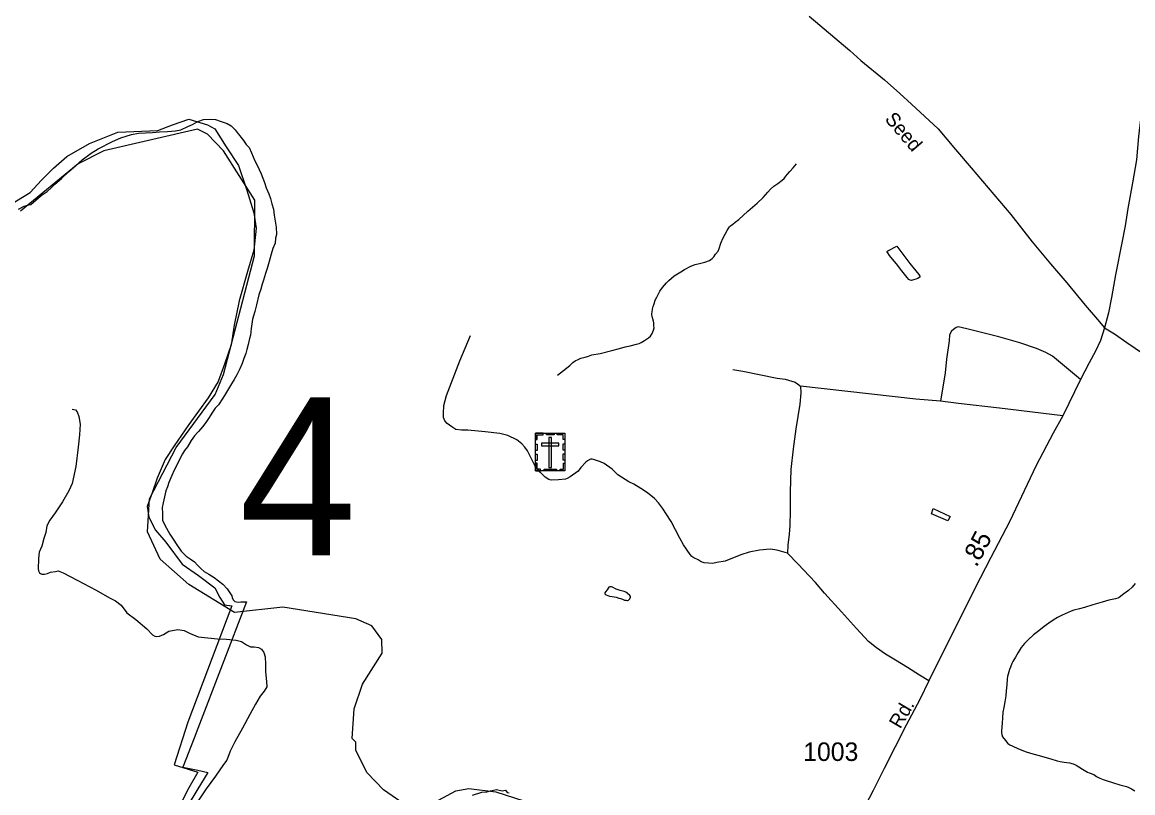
# Model space of a CAD drawing. Extents: x 2220236 to 2384410, y 720751 to 894131.
# Drawn here: x 2328894 to 2336390, y 848761 to 853962 of the extents above; entities that cross this region are included whole.
import ezdxf

# ---------------------------------------------------------------- set-up
doc = ezdxf.new("R2010")
doc.units = 0
doc.layers.add('Default', color=7, linetype='Continuous')

msp = doc.modelspace()

# ---------------------------------------------------------------- linework, layer by layer
at = {"layer": 'Default'}
for points in [[(2334204.8, 854002.7), (2334480.6, 853771.6), (2334555.2, 853702.4), (2334714.8, 853572.5), (2334816.5, 853481.1), (2334897, 853409), (2335076.3, 853241.3), (2335193.6, 853102.1), (2335299.2, 852978), (2335567.4, 852664.4), (2335711.5, 852479.9), (2335835.5, 852330.7), (2335944.4, 852201.6), (2336068.5, 852052.3), (2336151.4, 851955), (2336200, 851899.7)], [(2336515.4, 853967.9), (2336503.2, 853821.9), (2336429, 853191.2), (2336414.8, 853033.1), (2336388.6, 852876.8), (2336355.9, 852704.7), (2336337.7, 852587), (2336315.7, 852473.2), (2336273.8, 852256.9), (2336246, 852103.2), (2336225.2, 851999.1), (2336200, 851899.7)], [(2328804, 852724.7), (2328946.8, 852812.7), (2329023.7, 852895.2), (2329106.1, 852977.6), (2329194, 853054.6), (2329347.8, 853142.5), (2329540, 853219.5), (2329809.2, 853230.5), (2329908.1, 853269), (2330017.9, 853307.4), (2330144.3, 853269), (2330193.7, 853241.5), (2330270.6, 853120.5), (2330353, 852994.1), (2330408, 852834.7), (2330457.4, 852675.3), (2330473.9, 852570.8), (2330457.4, 852422.4), (2330413.5, 852279.5), (2330358.5, 852081.6), (2330325.6, 851916.7), (2330303.6, 851784.7), (2330259.6, 851652.8), (2330215.7, 851537.4), (2330149.8, 851427.4), (2330017.9, 851246), (2329919.1, 851103.1), (2329858.6, 851009.7), (2329803.7, 850883.2), (2329770.8, 850784.3), (2329737.8, 850693.5), (2329748.8, 850622.1), (2329792.7, 850534.1), (2329864.1, 850451.7), (2329974, 850303.2), (2330083.9, 850226.3), (2330193.7, 850143.8), (2330226.7, 850077.9), (2330259.6, 850028.4), (2330309.1, 850022.9), (2330012.5, 849236.8), (2329919.1, 848948.7), (2330078.4, 848899.2), (2330017.9, 848794.8), (2329946.5, 848651.9)], [(2328869.2, 852699.9), (2328908, 852720.4), (2328939.2, 852728.2), (2328952.2, 852731.4), (2329022.8, 852791.2), (2329061.5, 852818.5), (2329090.5, 852845.8), (2329113.8, 852867.8), (2329158, 852907.9), (2329205.2, 852951.3), (2329253.2, 852991.8), (2329298.8, 853032.8), (2329359, 853077.3), (2329405.8, 853107.4), (2329502.8, 853157), (2329558.5, 853180.3), (2329630.5, 853204.1), (2329678, 853212.6), (2329725.2, 853214.3), (2329773, 853217.2), (2329820.2, 853220.9), (2329874, 853224.3), (2329927.5, 853229.2), (2329964.2, 853236.1), (2330011.5, 853258.6), (2330043, 853272.3), (2330074.2, 853290.4), (2330079, 853292), (2330118.5, 853305.7), (2330162.5, 853307), (2330198.5, 853304.3), (2330235.8, 853291.2), (2330277, 853278.4), (2330304, 853262.1), (2330323, 853243.4), (2330330.5, 853236.1), (2330352.5, 853208.6), (2330363, 853195.5), (2330370.2, 853186.6), (2330388.2, 853162.6), (2330406.2, 853136.2), (2330425.5, 853115.1), (2330442.2, 853081.1), (2330464.2, 853027.1), (2330477.2, 853001.9), (2330492.8, 852968.4), (2330506, 852938.8), (2330518.5, 852908.4), (2330528.5, 852879.6), (2330541.2, 852844.8), (2330557.8, 852804.4), (2330570.8, 852771.2), (2330578.8, 852734.8), (2330590, 852700.8), (2330594.8, 852658.4), (2330608.8, 852578.8), (2330609.2, 852529.1), (2330603.2, 852503.4), (2330600.2, 852470.6), (2330586.2, 852434.2), (2330574, 852395.8), (2330560.8, 852347.2), (2330547.5, 852300.4), (2330536.5, 852264.8), (2330521.8, 852221.5), (2330512.5, 852193.4), (2330505, 852161), (2330491, 852120.6), (2330474.8, 852054.9), (2330463.2, 852008.4), (2330448.5, 851958.4), (2330438.5, 851893.9), (2330435, 851850.2), (2330429, 851826.6), (2330419.5, 851786.6), (2330409, 851752.1), (2330402.2, 851726.1), (2330390, 851692.1), (2330377.5, 851657.2), (2330363.2, 851621.9), (2330343, 851581.9), (2330325.2, 851549.4), (2330306.5, 851520.9), (2330285.8, 851487.7), (2330266.2, 851454), (2330247.5, 851424.3), (2330219.5, 851379.4), (2330197.2, 851355.8), (2330174, 851322.9), (2330155.2, 851294.8), (2330133, 851259.6), (2330111, 851231.5), (2330083, 851198.2), (2330079, 851193.8), (2330056.8, 851168.9), (2330033.5, 851138.4), (2330008.8, 851096.8), (2329990, 851069.9), (2329974.8, 851047.9), (2329958, 851013.8), (2329944.5, 850986.1), (2329920.2, 850937.7), (2329904.8, 850902.8), (2329884.2, 850854.3), (2329875.5, 850825.5), (2329863.5, 850799.4), (2329853.8, 850757.8), (2329844.5, 850717.4), (2329839, 850686.5), (2329840.2, 850645.7), (2329840.2, 850627.3), (2329840.8, 850600.4), (2329853, 850575.2), (2329868.2, 850547.7), (2329891.2, 850506.9), (2329913.2, 850472.6), (2329938, 850434.2), (2329967.2, 850392.6), (2330000, 850358.7), (2330027.8, 850339.1), (2330055.8, 850320), (2330077, 850296.8), (2330079, 850294.8), (2330101.2, 850272.1), (2330123, 850253.7), (2330153, 850237.4), (2330189.5, 850213), (2330219.8, 850191.9), (2330247, 850169.6), (2330276.8, 850138.4), (2330308.8, 850090), (2330312, 850079.7), (2330316.8, 850064), (2330329.5, 850052.8), (2330352.2, 850046.6), (2330369, 850049), (2330386.5, 850049.7), (2330407.5, 850049.6), (2330079, 849193.6), (2330054, 849128.8), (2329979, 848933.5), (2330079, 848912.6), (2330146, 848898.6), (2330079, 848787.7), (2329574.2, 847953.4)], [(2328869.2, 852699.9), (2328908, 852720.4), (2328939.2, 852728.2), (2328952.2, 852731.4), (2329022.8, 852791.2), (2329061.5, 852818.5), (2329090.5, 852845.8), (2329113.8, 852867.8), (2329158, 852907.9), (2329205.2, 852951.3), (2329253.2, 852991.8), (2329298.8, 853032.8), (2329359, 853077.3), (2329405.8, 853107.4), (2329502.8, 853157), (2329558.5, 853180.3), (2329630.5, 853204.1), (2329678, 853212.6), (2329725.2, 853214.3), (2329773, 853217.2), (2329820.2, 853220.9), (2329874, 853224.3), (2329927.5, 853229.2), (2329964.2, 853236.1), (2330011.5, 853258.6), (2330043, 853272.3), (2330074.2, 853290.4), (2330079, 853292), (2330118.5, 853305.7), (2330162.5, 853307), (2330198.5, 853304.3), (2330235.8, 853291.2), (2330277, 853278.4), (2330304, 853262.1), (2330323, 853243.4), (2330330.5, 853236.1), (2330352.5, 853208.6), (2330363, 853195.5), (2330370.2, 853186.6), (2330388.2, 853162.6), (2330406.2, 853136.2), (2330425.5, 853115.1), (2330442.2, 853081.1), (2330464.2, 853027.1), (2330477.2, 853001.9), (2330492.8, 852968.4), (2330506, 852938.8), (2330518.5, 852908.4), (2330528.5, 852879.6), (2330541.2, 852844.8), (2330557.8, 852804.4), (2330570.8, 852771.2), (2330578.8, 852734.8), (2330590, 852700.8), (2330594.8, 852658.4), (2330608.8, 852578.8), (2330609.2, 852529.1), (2330603.2, 852503.4), (2330600.2, 852470.6), (2330586.2, 852434.2), (2330574, 852395.8), (2330560.8, 852347.2), (2330547.5, 852300.4), (2330536.5, 852264.8), (2330521.8, 852221.5), (2330512.5, 852193.4), (2330505, 852161), (2330491, 852120.6), (2330474.8, 852054.9), (2330463.2, 852008.4), (2330448.5, 851958.4), (2330438.5, 851893.9), (2330435, 851850.2), (2330429, 851826.6), (2330419.5, 851786.6), (2330409, 851752.1), (2330402.2, 851726.1), (2330390, 851692.1), (2330377.5, 851657.2), (2330363.2, 851621.9), (2330343, 851581.9), (2330325.2, 851549.4), (2330306.5, 851520.9), (2330285.8, 851487.7), (2330266.2, 851454), (2330247.5, 851424.3), (2330219.5, 851379.4), (2330197.2, 851355.8), (2330174, 851322.9), (2330155.2, 851294.8), (2330133, 851259.6), (2330111, 851231.5), (2330083, 851198.2), (2330079, 851193.8), (2330056.8, 851168.9), (2330033.5, 851138.4), (2330008.8, 851096.8), (2329990, 851069.9), (2329974.8, 851047.9), (2329958, 851013.8), (2329944.5, 850986.1), (2329920.2, 850937.7), (2329904.8, 850902.8), (2329884.2, 850854.3), (2329875.5, 850825.5), (2329863.5, 850799.4), (2329853.8, 850757.8), (2329844.5, 850717.4), (2329839, 850686.5), (2329840.2, 850645.7), (2329840.2, 850627.3), (2329840.8, 850600.4), (2329853, 850575.2), (2329868.2, 850547.7), (2329891.2, 850506.9), (2329913.2, 850472.6), (2329938, 850434.2), (2329967.2, 850392.6), (2330000, 850358.7), (2330027.8, 850339.1), (2330055.8, 850320), (2330077, 850296.8), (2330079, 850294.8), (2330101.2, 850272.1), (2330123, 850253.7), (2330153, 850237.4), (2330189.5, 850213), (2330219.8, 850191.9), (2330247, 850169.6), (2330276.8, 850138.4), (2330308.8, 850090), (2330312, 850079.7), (2330316.8, 850064), (2330329.5, 850052.8), (2330352.2, 850046.6), (2330369, 850049), (2330386.5, 850049.7), (2330407.5, 850049.6), (2330079, 849193.6), (2330054, 849128.8), (2329979, 848933.5), (2330079, 848912.6), (2330146, 848898.6), (2330079, 848787.7), (2329574.2, 847953.4)], [(2331558.8, 848623.6), (2331332.8, 848781.7), (2331222.9, 848895.4), (2331145.8, 849046.5), (2331145.8, 849102.2), (2331120.8, 849127.5), (2331134.9, 849328.3), (2331191.7, 849494.7), (2331322.7, 849703.6), (2331321.7, 849795.5), (2331253.8, 849887.8), (2331144.7, 849935.9), (2330652.8, 850014.2), (2330327.8, 849978), (2330017.8, 850165.5), (2329824.8, 850338.1), (2329738.7, 850521.7), (2329753.8, 850745.5), (2329932.7, 851090.8), (2330195.7, 851449.5), (2330252.7, 851583.1), (2330460.7, 852386), (2330464.8, 852760.3), (2330252.7, 853093), (2330143.6, 853206.7), (2330076.8, 853240), (2329444.6, 853092.7), (2329270.7, 853006.8), (2328882.8, 852685.7)], [(2332506.2, 851579.2), (2332546.6, 851610.4), (2332590.1, 851645), (2332610, 851664.8), (2332626, 851675.3), (2332645.9, 851685), (2332664, 851693.3), (2332693.8, 851701.7), (2332715.9, 851707.6), (2332737.9, 851716), (2332795.6, 851726.6), (2332873.5, 851746.8), (2332925.5, 851759.8), (2332963.5, 851770.2), (2332997.3, 851778.2), (2333041.1, 851789.1), (2333057, 851793.7), (2333071.2, 851800.9), (2333094.9, 851814.3), (2333120.8, 851831.8), (2333135.4, 851842.9), (2333146.6, 851859.8), (2333154.4, 851884), (2333158.5, 851898), (2333158.2, 851912.1), (2333156.1, 851931.7), (2333154, 851943.8), (2333150.7, 851959.4), (2333145.8, 851975.6), (2333143.6, 851989.3), (2333143.7, 851993.6), (2333145.4, 852007.4), (2333147.4, 852023.9), (2333153.1, 852043.8), (2333159, 852061.5), (2333166.9, 852085.4), (2333176.6, 852105.5), (2333198.2, 852145.8), (2333216.2, 852172.1), (2333241.8, 852202.7), (2333257.6, 852218.8), (2333293.4, 852249.1), (2333338.9, 852277.2), (2333363.2, 852293.7), (2333406.6, 852314.5), (2333437, 852326.2), (2333475, 852336), (2333500.6, 852342.9), (2333532.7, 852353.1), (2333550.6, 852366.3), (2333562.5, 852379), (2333574.3, 852395.2), (2333590.2, 852415.5), (2333597.9, 852435.5), (2333609.7, 852469.5), (2333625.6, 852505.6), (2333653.1, 852556), (2333658.8, 852567.7), (2333668.2, 852580.2), (2333674.8, 852586.4), (2333690.7, 852598.5), (2333706.6, 852612.3), (2333730.5, 852630.3), (2333791.9, 852685.4), (2333853.7, 852739.8), (2333895.4, 852778.2), (2333927.1, 852814), (2333945, 852834.4), (2333966.8, 852854.3), (2333994.6, 852872.5), (2334024.2, 852895.1), (2334036.2, 852907.1), (2334048.1, 852921.7), (2334060, 852935.3), (2334076, 852953), (2334097.6, 852979.5), (2334119.5, 853005.7)], [(2334797.7, 852449.2), (2334884.9, 852332.3), (2334946, 852259.3), (2334952, 852248.7), (2334954.2, 852243.2), (2334940.1, 852232.8), (2334896.4, 852218.5), (2334886.5, 852219.8), (2334877.8, 852225.3), (2334868, 852238), (2334832, 852284.2), (2334795, 852330.9), (2334768.7, 852362.6), (2334748, 852388.1), (2334736.2, 852405), (2334729.9, 852414.6), (2334735.9, 852418.7), (2334797.7, 852449.2)], [(2334059.8, 850378.6), (2333997.2, 850394.9), (2333973.1, 850400.6), (2333941.2, 850404.2), (2333871.2, 850397.4), (2333801.3, 850384.5), (2333743.7, 850365.8), (2333638.1, 850324.6), (2333582.2, 850315.9), (2333556.3, 850307.7), (2333496.3, 850312.8), (2333476.2, 850320.6), (2333456.1, 850332.4), (2333427.9, 850346), (2333413.9, 850355.9), (2333401.7, 850369.8), (2333356.8, 850435.2), (2333332.4, 850478.8), (2333275, 850592.1), (2333215.9, 850681.3), (2333187.6, 850717), (2333161.2, 850746.7), (2333114.8, 850786), (2333070.4, 850815.6), (2333022.2, 850843.1), (2332987.9, 850860.5), (2332913.3, 850907.7), (2332875, 850945.1), (2332822.4, 850982.6), (2332796.3, 850994.3), (2332750.3, 851009.7), (2332740.2, 851011.6), (2332730.2, 851011.4), (2332710.4, 851001.2), (2332698.3, 850993.1), (2332664.8, 850956.7), (2332645.3, 850930.5), (2332591.7, 850893.9), (2332571.8, 850881.5), (2332559.8, 850877.4), (2332512.9, 850872.4), (2332465, 850869.8), (2332448.9, 850875.8), (2332422.7, 850891.5), (2332392.4, 850923.1), (2332355.9, 850964.6), (2332304.8, 851068.2), (2332286.6, 851093.8), (2332266.5, 851115.6), (2332232.1, 851143.2), (2332171.7, 851172.6), (2332117.7, 851186), (2332019.6, 851196.9), (2331901.5, 851207.7), (2331859.5, 851209.2), (2331821.5, 851212.8), (2331793.4, 851230.5), (2331763.1, 851252.3), (2331746.9, 851272), (2331736.6, 851293.8), (2331736.4, 851321.8), (2331739.7, 851374), (2331757.1, 851442.1), (2331848.5, 851676.9), (2331920.6, 851847.7)], [(2336200, 851899.7), (2336171.5, 851814.4), (2336138, 851742.1), (2336095.3, 851663.2), (2336036.6, 851549.2), (2335917.6, 851305.6), (2335853.2, 851188.9), (2335737.7, 850969.5), (2335558.3, 850589.4), (2335431.3, 850348.1), (2335323.8, 850138.8), (2335013.4, 849515.3), (2334951.4, 849390.9), (2334859.3, 849216.5), (2334712.6, 848924.7), (2334637.2, 848777.1), (2334527.1, 848563.8), (2334460.4, 848453), (2334411.5, 848366.5), (2334364.5, 848278), (2334317.5, 848199.4), (2334262.6, 848112.7), (2334154.8, 847925.5)], [(2336036.6, 851549.2), (2335846.9, 851708.7), (2335802.5, 851732.1), (2335740.2, 851759.4), (2335627.8, 851798), (2335485.4, 851838.2), (2335270.8, 851891.7), (2335210.6, 851905), (2335196.8, 851900.8), (2335178.8, 851888.5), (2335167.1, 851876.4), (2335153.3, 851852.2), (2335149.8, 851812.3), (2335133.2, 851688.1), (2335122.5, 851594.1), (2335092.8, 851403.8)], [(2336200, 851899.7), (2336267.1, 851859.4), (2336349.2, 851800.7), (2336463.2, 851723.6), (2336578.8, 851643.1), (2336743, 851530.7), (2336976.8, 851366.4), (2337168.7, 851232.2), (2337354.8, 851101.4), (2337499.7, 851004.2), (2337713.4, 850853.2), (2337875.1, 850737.5), (2338091.3, 850586.6), (2338304.2, 850442.4), (2338481.8, 850313.2), (2338830.4, 850070.1), (2339085.2, 849894), (2339656.7, 849491.5), (2339961.7, 849280.2), (2340136, 849161.1), (2340231.5, 849115.8), (2340280.1, 849094)], [(2333690.7, 851616.8), (2333758.8, 851605.5), (2333989.1, 851560.3), (2334043.2, 851553.1), (2334111.5, 851531.9), (2334127.6, 851522), (2334147.9, 851504.4)], [(2334147.9, 851504.4), (2334148.3, 851460.4), (2334143.2, 851384.3), (2334115.4, 851217.9), (2334096.9, 851081.9), (2334082.6, 850943.7), (2334076.4, 850791.7), (2334078, 850663.8), (2334075.1, 850563.8), (2334069.9, 850505.8), (2334060.7, 850431.5), (2334059.8, 850378.6)], [(2335092.8, 851403.8), (2334924.6, 851417.7), (2334147.9, 851504.4)], [(2335917.6, 851305.6), (2335489.1, 851356.5), (2335213, 851387.1), (2335092.8, 851403.8)], [(2329231.8, 851349.6), (2329254.1, 851345.6), (2329264.3, 851331.4), (2329276.4, 851301), (2329284.6, 851248.2), (2329280.5, 851177.2), (2329272.4, 851094), (2329256.2, 850962.1), (2329231.8, 850848.5), (2329207.5, 850799.8), (2329166.9, 850724.7), (2329116.3, 850649.7), (2329079.8, 850601), (2329059.5, 850562.4), (2329053.4, 850517.8), (2329039.6, 850477.5), (2329025.4, 850424.7), (2329008.8, 850383.9), (2329002.7, 850341.3), (2329002.7, 850316.9), (2329000.7, 850294.6), (2329000.7, 850288.5), (2329000.7, 850274.3), (2329002.7, 850258.1), (2329010.8, 850245.9), (2329016.9, 850239.8), (2329027, 850235.8), (2329043.3, 850235.8), (2329065.6, 850241.8), (2329083.8, 850250), (2329118.3, 850254), (2329136.5, 850258.1), (2329171, 850245.9), (2329264.3, 850195.2), (2329394, 850128.2), (2329483.3, 850075.5), (2329523.8, 850057.2), (2329562.3, 850026.8), (2329600.9, 849976), (2329661.7, 849929.4), (2329734.7, 849866.5), (2329773.2, 849827.9), (2329789.4, 849817.8), (2329803.6, 849815.8), (2329819.9, 849817.8), (2329848.2, 849830), (2329882.7, 849852.3), (2329943.5, 849862.4), (2329986.1, 849856.3), (2330022.6, 849838.1), (2330081.4, 849813.7), (2330146.3, 849805.6), (2330211.2, 849799.5), (2330272, 849797.5), (2330338.9, 849791.4), (2330373.4, 849781.3), (2330407.9, 849759), (2330434.2, 849746.8), (2330460.6, 849746.8), (2330489, 849740.7), (2330509.3, 849730.5), (2330525.5, 849708.2), (2330533.6, 849677.8), (2330535.6, 849629.1), (2330535.6, 849580.4), (2330543.7, 849509.4), (2330545.8, 849474.9), (2330527.5, 849446.5), (2330501.1, 849412), (2330468.7, 849359.2), (2330431.2, 849288.2), (2330380.5, 849196.9), (2330329.8, 849103.6), (2330297.4, 849042.7), (2330275.1, 848981.9), (2330252.8, 848951.4), (2330198, 848872.3), (2330135.2, 848787.1), (2330076.3, 848699.8)], [(2335042.7, 850680.2), (2335157.5, 850625.8), (2335141.9, 850597.3), (2335031.4, 850643.6), (2335042.7, 850680.2)], [(2335013.4, 849515.3), (2334950.6, 849555.2), (2334868.5, 849607.2), (2334788, 849655.8), (2334721, 849696.1), (2334659, 849738), (2334605.4, 849781.6), (2334524.9, 849870.5), (2334424.4, 849981.2), (2334309.6, 850108.6), (2334247.5, 850179.1), (2334166.8, 850265), (2334130.3, 850304.5), (2334059.8, 850378.6)], [(2332875.8, 850084.5), (2332901.9, 850080.6), (2332921.9, 850074.9), (2332932.2, 850071.4), (2332946.1, 850067), (2332960.2, 850061.7), (2332968.1, 850059.7), (2332974, 850059), (2332980.3, 850059.2), (2332986.1, 850061.1), (2332994, 850069.6), (2333000, 850081.4), (2332998.5, 850086.2), (2332995.7, 850092), (2332977.6, 850107.7), (2332967.2, 850114.5), (2332957.5, 850119), (2332929.2, 850127), (2332909.3, 850132.8), (2332903.7, 850134.8), (2332879.2, 850148), (2332871.2, 850149.9), (2332859, 850150.4), (2332853.2, 850147.6), (2332849.2, 850141.8), (2332841.5, 850130), (2332831.5, 850118.1), (2332825.6, 850109.7), (2332825.8, 850105.4), (2332829.2, 850100.6), (2332835.7, 850096), (2332847, 850091.5), (2332858, 850088), (2332875.8, 850084.5)], [(2336406.2, 850174.1), (2336385.2, 850148.6), (2336361.5, 850126.3), (2336329.9, 850103.7), (2336298.1, 850079.4), (2336287.8, 850074.7), (2336274.2, 850070.9), (2336228.3, 850060.1), (2336182.6, 850047.4), (2336120.6, 850029.5), (2336063, 850010.7), (2336029.2, 850001.8), (2335992.8, 849993.7), (2335973.3, 849987.3), (2335913.5, 849958.6), (2335881.9, 849944.2), (2335852.1, 849925.6), (2335822.1, 849905.6), (2335792.5, 849883.1), (2335754.9, 849854.3), (2335719.3, 849825.9), (2335683.5, 849794), (2335658.3, 849768.3), (2335636.1, 849741.1), (2335616.5, 849706.9), (2335599.1, 849676.6), (2335579.3, 849646.3), (2335573, 849632.9), (2335563.8, 849608.5), (2335557.9, 849591.9), (2335548.3, 849562), (2335545, 849546.4), (2335542.8, 849528.2), (2335539.1, 849490.4), (2335535.5, 849448.2), (2335531.9, 849416.2), (2335526.7, 849375.6), (2335519.1, 849335.9), (2335513.5, 849303.9), (2335509.8, 849266), (2335508.4, 849229.8), (2335502.9, 849179.4), (2335503.8, 849164.6), (2335505.3, 849153.2), (2335511.5, 849138), (2335529.8, 849114.2), (2335546.1, 849094.1), (2335559.3, 849084.8), (2335576, 849076.7), (2335618.8, 849057.1), (2335670.5, 849037.9), (2335714.7, 849023.9), (2335757.2, 849012.5), (2335795.1, 849000.9), (2335837.2, 848989.5), (2335879.5, 848975.8), (2335900.3, 848971.8), (2335927.4, 848967), (2335963.7, 848962.9), (2335987.6, 848955.6), (2336007.7, 848946.6)], [(2336007.7, 848946.6), (2336025.8, 848935.9), (2336050.1, 848920.5), (2336062.2, 848912.7), (2336083.7, 848900.5), (2336096.5, 848894.5), (2336126.5, 848883.2), (2336144.7, 848870.8), (2336166.8, 848859.6), (2336189.5, 848850.7), (2336209.1, 848843.9), (2336259, 848827.9), (2336303.2, 848814.9), (2336347.4, 848802), (2336363.4, 848795.4), (2336381.5, 848786.3), (2336404, 848774.1)], [(2331645.6, 848679.4), (2331821.3, 848772.8), (2331909.2, 848789.3), (2332090.5, 848767.3), (2332469.5, 848646.4)], [(2331933.5, 848744.1), (2331996.2, 848763.9), (2332031, 848766.1), (2332054.8, 848774.4), (2332094.8, 848782.2), (2332133, 848774.5), (2332156.8, 848778), (2332168.2, 848762.4), (2332180, 848759.4)], [(2331933.5, 848744.1), (2331996.2, 848763.9), (2332031, 848766.1), (2332054.8, 848774.4), (2332094.8, 848782.2), (2332133, 848774.5), (2332156.8, 848778), (2332168.2, 848762.4), (2332180, 848759.4)]]:
    msp.add_lwpolyline(points, dxfattribs=at)
for points in [[(2332358.3, 851188.6), (2332557.4, 851188.6), (2332557.4, 850934), (2332358.3, 850934)], [(2332358.3, 851145.3), (2332369.6, 851145.3), (2332369.6, 851177.5), (2332410.2, 851177.5), (2332410.2, 851188.6), (2332358.3, 851188.6)], [(2332432.4, 851188.6), (2332484.2, 851188.6), (2332484.2, 851177.2), (2332432.4, 851177.2)], [(2332557.5, 851145.3), (2332546.1, 851145.3), (2332546.1, 851177.5), (2332505.6, 851177.5), (2332505.6, 851188.6), (2332557.4, 851188.6)], [(2332358.3, 851071.2), (2332358.3, 851114.5), (2332369.7, 851114.5), (2332369.7, 851071.2)], [(2332399.1, 851120.6), (2332399.1, 851101.9), (2332516.9, 851101.9), (2332516.9, 851120.6)], [(2332467.3, 851159.3), (2332448.6, 851159.3), (2332448.6, 850956.6), (2332467.3, 850956.6)], [(2332546, 851072.2), (2332546, 851115.5), (2332557.4, 851115.5), (2332557.4, 851072.2)], [(2332358.3, 851004), (2332358.3, 851047.3), (2332369.7, 851047.3), (2332369.7, 851004)], [(2332546, 851006.3), (2332546, 851049.6), (2332557.4, 851049.6), (2332557.4, 851006.3)], [(2332391.4, 850934.1), (2332391.4, 850945.6), (2332369.4, 850945.6), (2332369.4, 850986), (2332358.2, 850986), (2332358.2, 850934.1)], [(2332415.8, 850945.5), (2332500.6, 850945.5), (2332500.6, 850934.1), (2332415.8, 850934.1)], [(2332524.3, 850934), (2332524.3, 850945.5), (2332546.3, 850945.5), (2332546.3, 850985.9), (2332557.4, 850985.9), (2332557.4, 850934)]]:
    msp.add_lwpolyline(points, close=True, dxfattribs=at)

# ---------------------------------------------------------------- texts
for s, height, rotation, p in [('Seed', 95, 310.62653, (2334711.2, 853305)), ('.85', 125, 62.24175, (2335335.1, 850277.7)), ('Rd.', 95, 59.54245, (2334820.4, 849187.3))]:
    msp.add_text(s, height=height, rotation=rotation, dxfattribs=at).set_placement(p)
for s, height, p in [('4', 1066.3, (2330357.4, 850362.6)), ('1003', 125, (2334165.5, 848975.5))]:
    msp.add_text(s, height=height, dxfattribs=at).set_placement(p)

doc.saveas('drawing.dxf')
